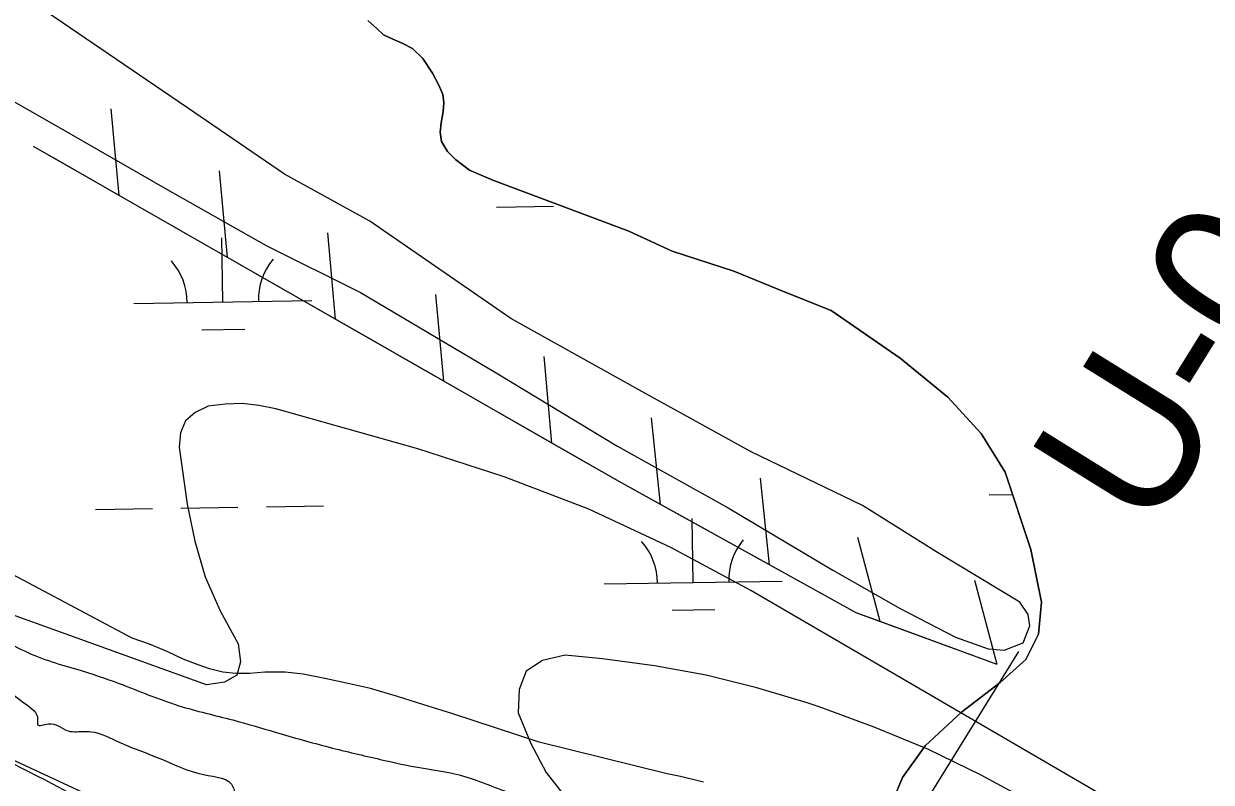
# Model space of a CAD drawing. Extents: x 3855477 to 3893699, y 299188 to 325115.
# Drawn here: x 3860894 to 3861561, y 317436 to 317862 of the extents above; entities that cross this region are included whole.
import ezdxf

# ---------------------------------------------------------------- set-up
doc = ezdxf.new("R2010")
doc.units = 0
for name, color, linetype in [('V-LEVE-TOET', 7, 'Continuous'), ('V-RIVR-EDGE', 7, 'Continuous'), ('V-RIVR-RANG', 7, 'Continuous'), ('V-RIVR-RANG-IDEN', 7, 'Continuous'), ('V-RRAP-FSHR', 7, 'Continuous'), ('V-TOPO-DPTH', 7, 'Continuous'), ('V-TOPO-MINR', 7, 'Continuous'), ('V-TOPO-SHOR', 7, 'Continuous'), ('V-TOPO-WATR', 7, 'Continuous'), ('V-WETL-SWMP', 7, 'Continuous')]:
    doc.layers.add(name, color=color, linetype=linetype)

msp = doc.modelspace()

# ---------------------------------------------------------------- linework, layer by layer
at = {"layer": 'V-LEVE-TOET'}
for points in [[(3861453.11, 317537.44), (3861406.9, 317565.39), (3861364.91, 317591.71), (3861302.35, 317621.94), (3861240.89, 317655.86), (3861167.34, 317696.78), (3861088.13, 317751.48), (3861040.32, 317777.86), (3860989.43, 317812.73), (3860906.54, 317869.06), (3860853.5, 317900.78)], [(3860861.79, 317833.6), (3860920.62, 317800.23), (3860973.14, 317770.11), (3861029.87, 317737.82), (3861082.96, 317711.38), (3861159.1, 317666.22), (3861226.83, 317625.36), (3861289.34, 317590.38), (3861348.16, 317555.43), (3861385.97, 317533.9), (3861416.98, 317517.73), (3861435.4, 317511.2), (3861444.38, 317510.58), (3861454.99, 317514.7), (3861458.78, 317524.17), (3861457.79, 317530.52), (3861453.11, 317537.44)]]:
    msp.add_lwpolyline(points, dxfattribs=at)
at = {"layer": 'V-RIVR-EDGE'}
for points in [[(3859519.27, 318133.34), (3859529.08, 318128.12), (3859557.75, 318117.29), (3859589.18, 318096.89), (3859608.3, 318091.66), (3859632.6, 318087.21), (3859655.71, 318083.17), (3859677.62, 318079.13), (3859695.14, 318076.3), (3859736.57, 318066.23), (3859764.45, 318061.38), (3859790.33, 318051.75), (3859824.18, 318038.52), (3859868.37, 318020.07), (3859890.67, 318012.05), (3859919.33, 318000.82), (3859946.39, 317985.21), (3859972.27, 317972.39), (3859987.4, 317965.98), (3859998.95, 317963.16), (3860007.3, 317958.36), (3860026.81, 317947.55), (3860045.91, 317937.54), (3860071.38, 317923.92), (3860094.87, 317913.9), (3860108.41, 317909.49), (3860130.3, 317897.08), (3860149.8, 317885.47), (3860170.5, 317876.25), (3860195.19, 317867.82), (3860221.06, 317854.21), (3860250.51, 317837.4), (3860275.18, 317822.59), (3860303.05, 317809.37), (3860359.56, 317779.34), (3860406.54, 317758.5), (3860436.79, 317744.08), (3860477.8, 317728.83), (3860496.52, 317723.61), (3860519.21, 317713.19), (3860555.84, 317695.96), (3860594.84, 317675.54), (3860632.26, 317656.32), (3860676.44, 317633.09), (3860726.58, 317605.47), (3860767.97, 317581.06), (3860790.66, 317570.64), (3860877.81, 317518.61), (3860907.67, 317504.59), (3860923.6, 317499.77), (3860947.49, 317491.74), (3860980.94, 317479.3), (3861011.2, 317471.26), (3861035.1, 317464.42), (3861065.37, 317455.98), (3861094.05, 317449.13), (3861112.77, 317445.1), (3861139.06, 317440.25), (3861167.33, 317430.22), (3861205.17, 317422.16), (3861236.25, 317418.89), (3861259.36, 317418.04), (3861273.71, 317417.2), (3861299.99, 317409.96), (3861325.86, 317397.55), (3861341.79, 317391.53), (3861353.74, 317387.91), (3861368.49, 317388.67), (3861377.65, 317388.65), (3861664.73, 317282.73), (3861681.06, 317276.71), (3861681.05, 317274.32), (3861687.02, 317270.72), (3861700.16, 317265.1), (3861705.72, 317256.72), (3861715.66, 317246.33), (3861721.22, 317241.54), (3861723.2, 317234.36), (3861726.37, 317227.58), (3861750.63, 317207.99), (3861757.38, 317197.61), (3861762.54, 317188.83), (3861767.32, 317187.22), (3861780.07, 317185.6), (3861788.02, 317178.01), (3861803.13, 317165.22), (3861810.27, 317151.65), (3861809.85, 317139.69), (3861814.21, 317132.91), (3861819.77, 317124.13), (3861817.34, 317108.59), (3861814.52, 317094.25), (3861799.35, 317086.71), (3861786.59, 317080.77), (3861777.01, 317076.81), (3861766.22, 317064.08), (3861761.83, 317062.89), (3861758.65, 317067.29), (3861753.91, 317083.24), (3861749.94, 317087.23), (3861742.77, 317089.64), (3861728.42, 317090.08), (3861720.06, 317091.29), (3861710.51, 317097.3), (3861701.37, 317107.68), (3861698.2, 317118.05), (3861695.03, 317124.04), (3861685.48, 317130.44), (3861670.34, 317131.27), (3861652.81, 317132.51), (3861648.43, 317134.11), (3861621.76, 317148.93), (3861610.22, 317154.53), (3861601.85, 317155.35), (3861592.29, 317158.16), (3861585.13, 317163.76), (3861576.78, 317170.96), (3861567.22, 317173.37), (3861541.33, 317180.21), (3861520.61, 317180.66), (3861509.85, 317179.89), (3861487.15, 317186.72), (3861457.28, 317196.76), (3861452.1, 317195.97), (3861445.31, 317191.21), (3861444.5, 317182.84), (3861448.07, 317178.45), (3861469.56, 317166.84), (3861510.97, 317148.8), (3861530.48, 317141.18), (3861552.77, 317132.36), (3861596.96, 317112.72)], [(3861161.09, 317323.03), (3861105.34, 317341.9), (3861095.39, 317346.7), (3861067.12, 317358.73), (3861040.44, 317369.16), (3861025.72, 317379.16), (3861011, 317386.77), (3860989.9, 317398.38), (3860974.77, 317402), (3860962.03, 317408.01), (3860930.58, 317424.43), (3860862.12, 317458.07), (3860828.68, 317471.31), (3860810.36, 317480.12), (3860790.46, 317487.34), (3860766.97, 317499.76), (3860758.62, 317504.56), (3860752.25, 317510.16), (3860744.29, 317512.57), (3860727.96, 317516.19), (3860714.02, 317522.6), (3860687.35, 317534.23), (3860666.25, 317542.25), (3860648.74, 317551.46), (3860633.21, 317559.47), (3860610.51, 317563.91), (3860578.66, 317578.73), (3860544.85, 317603.13), (3860519.78, 317618.33), (3860492.31, 317632.35), (3860481.57, 317638.75), (3860472.42, 317647.15), (3860466.06, 317652.34), (3860459.29, 317656.74), (3860442.18, 317667.15), (3860421.09, 317679.16), (3860388.85, 317695.18), (3860368.15, 317703.6), (3860300.85, 317726.08), (3860260.24, 317741.33), (3860222.81, 317756.17), (3860187.38, 317771.8), (3860146.39, 317795.01), (3860128.08, 317804.22), (3860109.37, 317812.24), (3860044.46, 317834.72), (3859988.33, 317859.57), (3859925.43, 317886.82), (3859887.6, 317901.26), (3859853.75, 317911.71), (3859831.85, 317919.73), (3859802.79, 317932.96), (3859772.93, 317945.78), (3859734.71, 317960.23), (3859695.31, 317982.64), (3859660.3, 318005.45), (3859631.23, 318017.47), (3859592.21, 318031.92), (3859552, 318047.96), (3859520.42, 318061.02)], [(3859768.39, 318041.05), (3859805.82, 318029), (3859833.68, 318015.78), (3859870.71, 318001.74), (3859904.56, 317989.3), (3859933.62, 317976.07), (3859963.48, 317964.04), (3859984.98, 317954.03), (3860008.45, 317939.62), (3860049.45, 317917.2), (3860076.91, 317902.79), (3860098.01, 317895.16), (3860117.92, 317885.15), (3860137.81, 317872.35), (3860159.31, 317862.33), (3860181.6, 317854.31), (3860199.92, 317845.89), (3860220.61, 317833.09), (3860254.84, 317816.26), (3860275.54, 317805.45), (3860323.69, 317776.64), (3860351.16, 317763.42), (3860381.01, 317748.6), (3860409.28, 317737.77), (3860435.16, 317727.74), (3860478.16, 317711.3), (3860508.02, 317698.07), (3860533.49, 317684.46), (3860610.33, 317651.59), (3860643.76, 317633.17), (3860673.2, 317613.57), (3860699.46, 317595.17), (3860724.93, 317580.37), (3860751.2, 317565.95), (3860789.01, 317546.33), (3860819.26, 317530.71), (3860850.69, 317509.91), (3860873.37, 317496.31), (3860894.85, 317480.31), (3860901.61, 317471.53), (3860901.6, 317468.74), (3860907.58, 317469.12), (3860918.73, 317465.11), (3860923.51, 317464.7), (3860931.48, 317464.68), (3860947.81, 317458.66), (3860971.69, 317449.04), (3860994.79, 317440.61), (3861011.51, 317433.39), (3861011.9, 317431.8), (3861012.28, 317422.23), (3861016.65, 317418.24), (3861030.99, 317413.82), (3861040.15, 317413.4), (3861052.9, 317411.77), (3861066.44, 317406.16), (3861070.02, 317402.56), (3861075.98, 317394.98), (3861087.92, 317390.96), (3861099.48, 317390.93), (3861115.03, 317393.28), (3861126.58, 317391.66), (3861145.7, 317385.64), (3861160.43, 317379.22), (3861170.38, 317373.62), (3861184.71, 317369.6), (3861204.23, 317363.57), (3861220.55, 317357.55), (3861237.27, 317348.75), (3861251.19, 317336.75), (3861264.71, 317323.57), (3861275.03, 317308.8), (3861281.79, 317303.2), (3861294.54, 317299.19), (3861313.63, 317284.39), (3861329.53, 317269.21), (3861362.96, 317248.4), (3861390.02, 317232.79), (3861398.38, 317228.79), (3861402.35, 317222.4), (3861399.95, 317218.02), (3861392.37, 317214.45), (3861387.19, 317215.26), (3861362.11, 317229.27), (3861300.42, 317260.51), (3861223.59, 317297.77), (3861161.09, 317323.03)]]:
    msp.add_spline(points, degree=3, dxfattribs=at)
at = {"layer": 'V-RIVR-RANG'}
msp.add_line((3861452.44, 317509.83), (3860968.71, 316727.27), dxfattribs=at)
at = {"layer": 'V-RRAP-FSHR'}
for p, q in [((3860947.43, 317765.91), (3860942.99, 317814.54)), ((3861008.19, 317731.14), (3861003.75, 317779.77)), ((3861068.94, 317696.37), (3861064.5, 317745)), ((3861129.69, 317661.6), (3861125.25, 317710.23)), ((3861190.45, 317626.84), (3861186.01, 317675.46)), ((3861251.38, 317592.39), (3861246.27, 317640.95)), ((3861312.61, 317558.46), (3861307.5, 317607.02)), ((3861374.75, 317526.54), (3861362.25, 317573.74)), ((3861440.46, 317502.41), (3861427.96, 317549.61))]:
    msp.add_line(p, q, dxfattribs=at)
for points in [[(3861440.46, 317502.41), (3861361.32, 317531.47), (3861227.85, 317605.43), (3860899.31, 317793.45)], [(3860947.43, 317765.91), (3860910.49, 317787.05)], [(3861008.19, 317731.14), (3860947.43, 317765.91)], [(3861068.94, 317696.37), (3861008.19, 317731.14)], [(3861129.69, 317661.6), (3861068.94, 317696.37)], [(3861190.45, 317626.84), (3861129.69, 317661.6)], [(3861251.38, 317592.39), (3861227.85, 317605.43), (3861190.45, 317626.84)], [(3861312.61, 317558.46), (3861251.38, 317592.39)], [(3861374.75, 317526.54), (3861361.32, 317531.47), (3861312.61, 317558.46)], [(3861440.46, 317502.41), (3861374.75, 317526.54)]]:
    msp.add_lwpolyline(points, dxfattribs=at)
at = {"layer": 'V-TOPO-DPTH'}
msp.add_lwpolyline([(3861601.29, 317369.72), (3861302.2, 317544.09), (3861257.19, 317568.08), (3861211.18, 317589.71), (3861163.66, 317607.8), (3861115.13, 317623.51), (3861035.3, 317646.05), (3861025.9, 317648), (3861016.46, 317649.05), (3861006.96, 317648.76), (3860997.43, 317647.57), (3860990.12, 317644.09), (3860984.64, 317639.3), (3860981.93, 317632.56), (3860981.04, 317624.51), (3860985.57, 317592.45), (3860989.85, 317571.8), (3860995.78, 317551.77), (3861004.2, 317532.64), (3861014.29, 317514.13), (3861015.47, 317503.98), (3861013.42, 317496.35), (3861006.53, 317492.46), (3860996.42, 317491.08), (3860705.73, 317595.95)], dxfattribs=at)
at = {"layer": 'V-TOPO-MINR'}
for points in [[(3861460.52, 317424.46), (3861431.49, 317440.19), (3861401.91, 317454.68), (3861371.47, 317467.29), (3861340.48, 317478.66), (3861333.77, 317480.88), (3861305.5, 317489.25), (3861276.96, 317496.36), (3861248.02, 317501.6), (3861218.81, 317505.59), (3861197.92, 317507.75), (3861185.18, 317504.64), (3861175.93, 317498.67), (3861171.94, 317488.42), (3861171.44, 317475.3), (3861178.51, 317457.99), (3861187.26, 317441.76), (3861198.54, 317427.18)], [(3860929.53, 317429.36), (3860857.16, 317462.93)]]:
    msp.add_lwpolyline(points, dxfattribs=at)
at = {"layer": 'V-TOPO-SHOR'}
for points in [[(3861257.96, 317734.62), (3861233.62, 317745.95), (3861157.26, 317774.5), (3861144.07, 317780.11), (3861136.37, 317786.05), (3861131.7, 317790.69), (3861128.45, 317796.19), (3861127.74, 317801.42), (3861128.3, 317806.64), (3861129.39, 317813.12), (3861129.69, 317817.96), (3861129.23, 317822.67), (3861126.86, 317827.92), (3861123.37, 317834.7), (3861117.98, 317842.78), (3861112.05, 317848.57), (3861106.35, 317851.56), (3861101.15, 317853.65), (3861095.83, 317856.25), (3861092.3, 317859.47), (3861087.13, 317864.24)], [(3861360.24, 317379.56), (3861371.86, 317380.49), (3861385.1, 317383.53), (3861393.07, 317388.2), (3861391.03, 317395.61), (3861385.35, 317408.34), (3861381.84, 317425.8), (3861387.25, 317438.95), (3861400.11, 317456.77), (3861420.37, 317475.57), (3861442.19, 317492.24), (3861456.58, 317505.29), (3861463.6, 317519.48), (3861465.36, 317537.42), (3861459.33, 317567.05), (3861445, 317610.5), (3861431.49, 317632.29), (3861412.69, 317652.55), (3861385.99, 317674.47), (3861347.19, 317701.28), (3861321.42, 317711.58), (3861292.5, 317723.49), (3861257.96, 317734.62)]]:
    msp.add_lwpolyline(points, dxfattribs=at)
at = {"layer": 'V-TOPO-WATR'}
msp.add_lwpolyline([(3861601.29, 317369.72), (3861302.2, 317544.09), (3861257.19, 317568.08), (3861211.18, 317589.71), (3861163.66, 317607.8), (3861115.13, 317623.51), (3861035.3, 317646.05), (3861025.9, 317648), (3861016.46, 317649.05), (3861006.96, 317648.76), (3860997.43, 317647.57), (3860990.12, 317644.09), (3860984.64, 317639.3), (3860981.93, 317632.56), (3860981.04, 317624.51), (3860985.57, 317592.45), (3860989.85, 317571.8), (3860995.78, 317551.77), (3861004.2, 317532.64), (3861014.29, 317514.13), (3861015.47, 317503.98), (3861013.42, 317496.35), (3861006.53, 317492.46), (3860996.42, 317491.08), (3860705.73, 317595.95)], dxfattribs=at)
at = {"layer": 'V-WETL-SWMP'}
for p, q in [((3861087.12, 317864.24), (3861092.3, 317859.47)), ((3861092.3, 317859.47), (3861095.83, 317856.25)), ((3861095.83, 317856.25), (3861101.15, 317853.65)), ((3861101.15, 317853.65), (3861106.35, 317851.56)), ((3861106.35, 317851.56), (3861112.05, 317848.57)), ((3861112.05, 317848.57), (3861117.97, 317842.78)), ((3861117.97, 317842.78), (3861123.37, 317834.7)), ((3861123.37, 317834.7), (3861126.86, 317827.92)), ((3861126.86, 317827.92), (3861129.23, 317822.67)), ((3861129.23, 317822.67), (3861129.69, 317817.96)), ((3861129.69, 317817.96), (3861129.38, 317813.12)), ((3861129.38, 317813.12), (3861128.3, 317806.64)), ((3861128.3, 317806.64), (3861127.73, 317801.42)), ((3861127.73, 317801.42), (3861128.44, 317796.19)), ((3861128.44, 317796.19), (3861131.7, 317790.69)), ((3861131.7, 317790.69), (3861136.36, 317786.05)), ((3861136.36, 317786.05), (3861144.07, 317780.12)), ((3861144.07, 317780.12), (3861157.25, 317774.5)), ((3861157.25, 317774.5), (3861233.62, 317745.96)), ((3861159.39, 317759.35), (3861191.39, 317759.87)), ((3861233.62, 317745.96), (3861257.95, 317734.63)), ((3861005.65, 317706.09), (3861005.06, 317742.09)), ((3861257.95, 317734.63), (3861292.5, 317723.49)), ((3861292.5, 317723.49), (3861321.42, 317711.58)), ((3861321.42, 317711.58), (3861347.19, 317701.28)), ((3860955.65, 317705.28), (3861055.64, 317706.91)), ((3861347.19, 317701.28), (3861385.99, 317674.47)), ((3860993.9, 317690.47), (3861017.9, 317690.86)), ((3861385.99, 317674.47), (3861412.69, 317652.55)), ((3861412.69, 317652.55), (3861431.49, 317632.29)), ((3861431.49, 317632.29), (3861445, 317610.5)), ((3861445, 317610.5), (3861459.33, 317567.05)), ((3860954.77, 317517.14), (3860791.18, 317604.23)), ((3861435.97, 317597.66), (3861449.16, 317597.87)), ((3861030.11, 317591.04), (3861062.11, 317591.56)), ((3860934.13, 317589.48), (3860966.12, 317590)), ((3860982.12, 317590.26), (3861014.12, 317590.78)), ((3861269.68, 317548.51), (3861269.1, 317584.51)), ((3861459.33, 317567.05), (3861465.36, 317537.42)), ((3861219.69, 317547.7), (3861319.68, 317549.32)), ((3861257.94, 317532.89), (3861281.93, 317533.28)), ((3861465.36, 317537.42), (3861463.59, 317519.48)), ((3861463.59, 317519.48), (3861456.58, 317505.3)), ((3860964.52, 317513.77), (3860954.77, 317517.14)), ((3860974.65, 317509.64), (3860964.52, 317513.77)), ((3860983.43, 317505.52), (3860974.65, 317509.64)), ((3860991.85, 317502.17), (3860983.43, 317505.52)), ((3861456.58, 317505.3), (3861442.19, 317492.24)), ((3860998.16, 317499.99), (3860991.85, 317502.17)), ((3861005.62, 317498.18), (3860998.16, 317499.99)), ((3861012.91, 317497.34), (3861005.62, 317498.18)), ((3861029.23, 317498.13), (3861020.59, 317497.45)), ((3861040.55, 317498.21), (3861029.23, 317498.13)), ((3861050.71, 317496.95), (3861040.55, 317498.21)), ((3861020.59, 317497.45), (3861012.91, 317497.34)), ((3861062.97, 317494.52), (3861050.71, 317496.95)), ((3861075.04, 317491.9), (3861062.97, 317494.52)), ((3861088.63, 317488.88), (3861075.04, 317491.9)), ((3861442.19, 317492.24), (3861420.37, 317475.57)), ((3861103.75, 317484.5), (3861088.63, 317488.88)), ((3861117.91, 317479.94), (3861103.75, 317484.5)), ((3861134.74, 317474.78), (3861117.91, 317479.94)), ((3861183.33, 317458.73), (3861134.74, 317474.78)), ((3861420.37, 317475.57), (3861400.11, 317456.77)), ((3861255.12, 317441.1), (3861183.33, 317458.73)), ((3861400.11, 317456.77), (3861387.25, 317438.95)), ((3861262.59, 317439.49), (3861255.12, 317441.1)), ((3861275.61, 317436.28), (3861262.59, 317439.49)), ((3861387.25, 317438.95), (3861381.84, 317425.8))]:
    msp.add_line(p, q, dxfattribs=at)
for centre, start, end in [((3860950.4, 317705.67), 0.16154, 41.7052), ((3861060.87, 317707.47), 140.16154, 181.7052), ((3861214.44, 317548.08), 0.16154, 41.7052), ((3861324.91, 317549.88), 140.16154, 181.7052)]:
    msp.add_arc(centre, 35.25, start, end, dxfattribs=at)

# ---------------------------------------------------------------- texts
at = {"layer": 'V-RIVR-RANG-IDEN'}
msp.add_text('U-010', height=83, rotation=58.13633, dxfattribs=at).set_placement((3861526.85, 317573.93))

doc.saveas('drawing.dxf')
